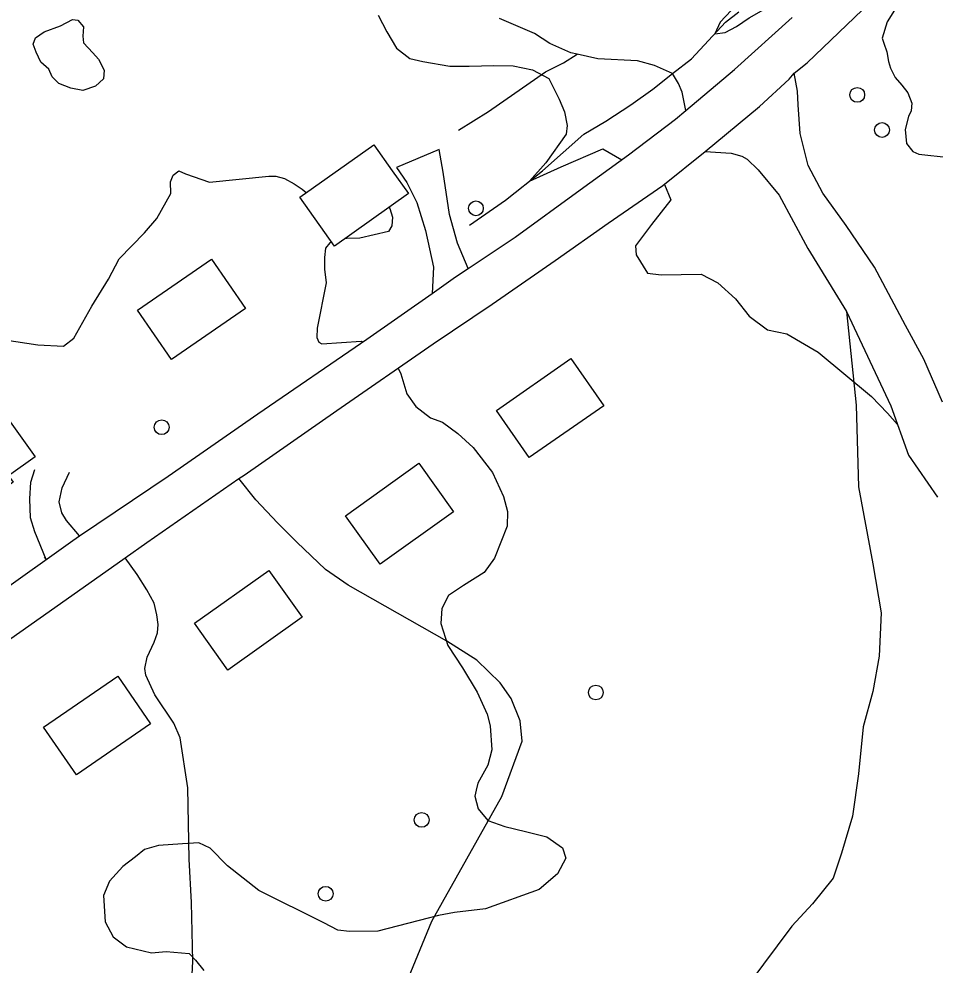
# Model space of a CAD drawing. Extents: x 362852 to 366875, y 5563573 to 5566479.
# Drawn here: x 365387.8 to 365511.6, y 5565014.2 to 5565142 of the extents above; entities that cross this region are included whole.
import ezdxf

# ---------------------------------------------------------------- set-up
doc = ezdxf.new("R2010")
doc.units = 0
for name, color, linetype in [('Niveau 1', 7, 'Continuous'), ('Niveau 19', 7, 'Continuous'), ('Niveau 2', 7, 'Continuous'), ('Niveau 21', 7, 'Continuous'), ('Niveau 22', 7, 'Continuous'), ('Niveau 31', 7, 'Continuous'), ('Niveau 36', 7, 'Continuous'), ('Niveau 4', 7, 'Continuous')]:
    doc.layers.add(name, color=color, linetype=linetype)

msp = doc.modelspace()

# ---------------------------------------------------------------- linework, layer by layer
at = {"layer": 'Niveau 1'}
for points in [[(365391.85, 5565135.2), (365390.78, 5565136.13), (365390.16, 5565137.49), (365389.72, 5565138.55), (365390.04, 5565139.43), (365391.21, 5565140.22), (365393.41, 5565141.06), (365395.05, 5565141.92), (365395.78, 5565141.79), (365396.52, 5565140.91), (365396.42, 5565139.63), (365396.54, 5565138.75), (365397.78, 5565137.39), (365398.57, 5565136.54), (365399.31, 5565135.04), (365399.22, 5565133.88), (365398.15, 5565132.88), (365396.45, 5565132.31), (365394.83, 5565132.64), (365393.2, 5565133.27), (365392.28, 5565134.14), (365391.85, 5565135.2)], [(365383.49, 5565098.98), (365390.37, 5565097.96), (365393.81, 5565097.75), (365395.23, 5565098.83), (365397.66, 5565103.19), (365399.89, 5565106.84), (365401.37, 5565109.57), (365404.77, 5565113.08), (365406.46, 5565115.02), (365408.31, 5565118.39), (365408.27, 5565119.99), (365408.64, 5565120.89), (365409.41, 5565121.45), (365410.31, 5565121.07), (365413.57, 5565119.93)], [(365413.57, 5565119.93), (365421.57, 5565120.73), (365422.5, 5565120.74), (365423.69, 5565120.42), (365424.98, 5565119.71), (365426.08, 5565118.98), (365426.62, 5565118.51)], [(365437.81, 5565116.52), (365437.9, 5565116.39), (365438.28, 5565115.18), (365438.19, 5565114.02), (365437.75, 5565113.28), (365433.84, 5565112.36), (365432.11, 5565112.33), (365431.81, 5565112.27)], [(365430.06, 5565111.84), (365429.8, 5565111.75), (365429.24, 5565111.02), (365429.07, 5565109.77), (365429.1, 5565108.17), (365429.3, 5565106.33), (365428.11, 5565100.18), (365428.07, 5565098.92), (365428.31, 5565098.33), (365428.73, 5565098.07), (365434.04, 5565098.45), (365434.29, 5565098.37)], [(365439.03, 5565094.82), (365439.41, 5565094.01), (365440.19, 5565091.35), (365441.41, 5565089.61), (365443.41, 5565088.07), (365445.01, 5565087.49), (365447.12, 5565085.99), (365449.15, 5565084.09), (365451.79, 5565080.7), (365453.25, 5565077.45), (365453.82, 5565075.45), (365453.78, 5565073.44), (365452.07, 5565069.13), (365450.64, 5565067.18), (365447.88, 5565065.42), (365445.83, 5565064.08), (365444.93, 5565062.34), (365444.78, 5565060.29), (365445.75, 5565057.33), (365447.74, 5565054.3), (365449.72, 5565051.01), (365451.05, 5565048.07), (365451.45, 5565046.5), (365451.67, 5565043.23), (365451.16, 5565041.16), (365449.8, 5565038.73), (365449.57, 5565037.77), (365449.41, 5565036.96), (365449.86, 5565035.27), (365451.13, 5565033.68), (365453.44, 5565032.9), (365456.23, 5565032.18), (365459.12, 5565031.5), (365461.22, 5565030), (365461.69, 5565028.58), (365460.55, 5565026.49), (365458.08, 5565024.36), (365450.83, 5565021.75), (365446.67, 5565021.28), (365444.47, 5565020.87), (365436.27, 5565018.75), (365432.45, 5565018.67), (365430.87, 5565018.89), (365428.98, 5565019.85), (365420.23, 5565024.21), (365415.99, 5565027.56), (365413.64, 5565029.95), (365412.09, 5565030.68), (365409.92, 5565030.53), (365406.65, 5565030.31), (365404.76, 5565029.78), (365403.55, 5565028.79), (365401.86, 5565027.47), (365400.06, 5565025.49), (365399.25, 5565023.54), (365399.46, 5565020.01), (365400.55, 5565017.98), (365402.35, 5565016.61), (365405.72, 5565015.82), (365407.7, 5565016.01), (365410.79, 5565015.73), (365411.66, 5565014.84), (365412.79, 5565013.44)]]:
    msp.add_lwpolyline(points, dxfattribs=at)
at = {"layer": 'Niveau 19'}
for points in [[(365512.59, 5565090.21), (365510.04, 5565096), (365507.57, 5565100.56), (365503.39, 5565108.43), (365499.54, 5565114.06), (365496.39, 5565118.46), (365494.43, 5565122.19), (365493.35, 5565126.49), (365493.07, 5565130.36), (365492.97, 5565132.2), (365492.55, 5565134.63)], [(365448.51, 5565108.27), (365447.06, 5565111.69), (365445.99, 5565115.57), (365445.13, 5565121.26), (365444.56, 5565124.35), (365438.82, 5565121.91), (365440.21, 5565119.87), (365441.57, 5565117.19), (365442.71, 5565113.41), (365443.25, 5565110.9), (365443.82, 5565108.46), (365443.62, 5565104.9)], [(365480.53, 5565124.05), (365484.02, 5565123.84), (365485.45, 5565123.42), (365486.19, 5565123.02), (365487.66, 5565121.57), (365490.5, 5565118.18), (365494.38, 5565110.96), (365499.6, 5565102.47), (365505.61, 5565089.73), (365507.97, 5565083.06), (365511.88, 5565077.36)], [(365391.23, 5565069.27), (365391.47, 5565068.94), (365389.95, 5565072.7), (365389.36, 5565074.58), (365389.3, 5565077.16), (365389.43, 5565079.39), (365389.97, 5565081.1)], [(365396, 5565072.13), (365394.24, 5565074.22), (365393.62, 5565075.27), (365393.26, 5565076.74), (365393.66, 5565078.64), (365394.65, 5565080.77)]]:
    msp.add_lwpolyline(points, dxfattribs=at)
at = {"layer": 'Niveau 2'}
for points in [[(365476.59, 5565162.9), (365477.83, 5565161.42), (365478.88, 5565158.86), (365480.16, 5565155.14), (365481.61, 5565151.63), (365482.54, 5565150.57), (365483.46, 5565149.71), (365484.62, 5565148.56), (365485.37, 5565147.5), (365485.75, 5565146.41), (365485.73, 5565145.71), (365485.5, 5565144.75), (365482.53, 5565141.53), (365481.8, 5565139.96), (365483.23, 5565140.13), (365484.76, 5565140.95), (365486.45, 5565142.14), (365490.66, 5565144.5), (365495.17, 5565146.85), (365500.02, 5565149.91), (365501.88, 5565151.61), (365502.4, 5565152.08)], [(365508.73, 5565150.36), (365509.17, 5565149.81), (365509.52, 5565148.64), (365505.08, 5565141.58), (365504.42, 5565139.37), (365504.63, 5565138.71), (365505.06, 5565137.52), (365505.28, 5565136.23), (365505.53, 5565135.34), (365506.18, 5565134.05), (365507.09, 5565133.05), (365507.89, 5565132.01), (365508.41, 5565130.6), (365508.34, 5565129.57), (365507.97, 5565128.8), (365507.51, 5565127.05), (365507.73, 5565125.14), (365508.55, 5565124.05), (365509.38, 5565123.7), (365513.49, 5565123.27)], [(365436.34, 5565142.47), (365437.51, 5565140.22), (365438.8, 5565138.01), (365440.61, 5565136.64), (365442.39, 5565136.25), (365446.01, 5565135.62), (365448.64, 5565135.58), (365451.95, 5565135.7), (365454.58, 5565135.66), (365457.17, 5565135.11), (365459.41, 5565133.91), (365460.8, 5565131.12), (365461.51, 5565129.42), (365461.89, 5565127.59), (365461.75, 5565126.41), (365458.99, 5565122.53), (365456.78, 5565120.07), (365461.07, 5565122.02), (365466.67, 5565124.45), (365469.25, 5565122.96)], [(365475, 5565119.63), (365475.87, 5565117.52), (365473.25, 5565114.21), (365471.08, 5565111.32), (365471.19, 5565110.12), (365472.72, 5565107.64), (365474.56, 5565107.4), (365479.99, 5565107.51), (365482.22, 5565106.32), (365484.6, 5565104.18), (365486.44, 5565101.83), (365488.94, 5565099.99), (365491.53, 5565099.44), (365495.79, 5565096.96), (365502.99, 5565090.95), (365505.15, 5565088.73), (365506.51, 5565087.18)]]:
    msp.add_lwpolyline(points, dxfattribs=at)
at = {"layer": 'Niveau 21'}
for points in [[(365380.42, 5565053.88), (365393.43, 5565062.99), (365402.16, 5565069.18), (365405.07, 5565071.25), (365417.53, 5565079.87), (365418.24, 5565080.36), (365430.77, 5565089.07), (365443.75, 5565098.1), (365451.75, 5565103.43), (365460.24, 5565109.36), (365467.4, 5565114.39), (365474.79, 5565119.47), (365480.53, 5565124.05), (365487.87, 5565130.13), (365491.85, 5565133.86), (365492.55, 5565134.63), (365494.29, 5565136.07), (365501.77, 5565143.21)], [(365309.56, 5565010.82), (365316.32, 5565015.99), (365324.76, 5565022.05), (365337.1, 5565030.86), (365349.46, 5565039.48), (365361.93, 5565048.11), (365372.8, 5565055.52), (365384.81, 5565064.2), (365395.1, 5565071.52), (365396, 5565072.13), (365407.98, 5565080.19), (365420.08, 5565088.61), (365434.79, 5565098.71), (365443.62, 5565104.9), (365446.79, 5565107.13), (365448.51, 5565108.27), (365454.85, 5565112.49), (365463.62, 5565118.88), (365470.15, 5565123.61), (365476.49, 5565128.43), (365477.9, 5565129.62), (365484.48, 5565135.13), (365492.27, 5565142.18)]]:
    msp.add_lwpolyline(points, dxfattribs=at)
at = {"layer": 'Niveau 22'}
for points in [[(365477.9, 5565129.62), (365477.4, 5565132.07), (365476.9, 5565133.26), (365476.11, 5565134.59), (365473.65, 5565135.67), (365471.35, 5565136.31), (365466.02, 5565136.59), (365463.21, 5565137.22), (365462.37, 5565137.4), (365459.54, 5565138.67), (365457.47, 5565140.02), (365452.74, 5565142.04)], [(365447.18, 5565126.93), (365451.24, 5565129.47), (365458.93, 5565134.82), (365461.36, 5565136.06), (365463.21, 5565137.22)], [(365499.6, 5565102.47), (365500.89, 5565089.8), (365501.24, 5565078.77), (365503.17, 5565068.35), (365504.28, 5565061.76), (365504.03, 5565055.87), (365503.14, 5565051.13), (365501.87, 5565046.33), (365501.21, 5565039.98), (365500.42, 5565034.28), (365498.92, 5565029.27), (365497.79, 5565025.88), (365495, 5565022.41), (365492.22, 5565019.42), (365486.41, 5565011.61), (365478.85, 5565006.45), (365472.26, 5565003.02), (365463.11, 5564998.16), (365453.01, 5564991.35), (365443.09, 5564982.52), (365433.44, 5564972.58), (365429.12, 5564966.45), (365428.62, 5564965.67)], [(365439.49, 5565010.15), (365443.58, 5565020.08), (365453.06, 5565036.91), (365455.79, 5565044.42), (365455.53, 5565047.17), (365454.31, 5565050.15), (365452.81, 5565052.27), (365449.68, 5565055.33), (365445.61, 5565057.92), (365432.3, 5565065.5), (365429.21, 5565067.59), (365425.33, 5565071.28), (365422.76, 5565073.89), (365419.8, 5565077.02), (365417.53, 5565079.87)], [(365411.01, 5565009.22), (365411.32, 5565014.67), (365411.13, 5565022.6), (365410.82, 5565028.46), (365410.61, 5565038.1), (365409.57, 5565044.84), (365408.73, 5565046.86), (365406.16, 5565050.67), (365404.94, 5565053.34), (365404.82, 5565054.22), (365405.12, 5565055.77), (365406.09, 5565057.79), (365406.51, 5565059.02), (365406.6, 5565060.17), (365406.43, 5565061.47), (365406.09, 5565063.07), (365405.1, 5565064.85), (365403.8, 5565066.93), (365402.16, 5565069.18)]]:
    msp.add_lwpolyline(points, dxfattribs=at)
at = {"layer": 'Niveau 31'}
for points in [[(365425.76, 5565117.9), (365435.75, 5565124.98), (365438.24, 5565121.47), (365440.43, 5565118.38), (365430.44, 5565111.3), (365425.76, 5565117.9)], [(365403.83, 5565102.62), (365413.82, 5565109.52), (365418.41, 5565102.87), (365408.42, 5565095.97), (365403.83, 5565102.62)]]:
    msp.add_lwpolyline(points, close=True, dxfattribs=at)
for points in [[(365466.81, 5565089.73), (365456.75, 5565082.71), (365452.3, 5565089.08), (365462.36, 5565096.11), (365466.81, 5565089.73)], [(365381.32, 5565076.56), (365377.89, 5565074.09), (365371.87, 5565082.44), (365374.56, 5565084.38), (365373.78, 5565085.46), (365376.13, 5565087.16), (365376.82, 5565086.2), (365378.91, 5565087.71), (365378.32, 5565088.52), (365380.52, 5565090.11), (365381.09, 5565089.32), (365383.87, 5565091.32), (365390, 5565082.82), (365386.4, 5565080.23), (365387.02, 5565079.38), (365384.76, 5565077.75), (365384.15, 5565078.6), (365383.66, 5565078.25), (365384.32, 5565077.32), (365381.99, 5565075.64), (365381.32, 5565076.56)], [(365431.91, 5565074.87), (365441.81, 5565081.96), (365446.51, 5565075.4), (365436.61, 5565068.31), (365431.91, 5565074.87)], [(365426.08, 5565061.15), (365416.02, 5565054), (365411.52, 5565060.34), (365421.58, 5565067.48), (365426.08, 5565061.15)], [(365405.6, 5565046.73), (365395.59, 5565039.86), (365391.15, 5565046.32), (365401.17, 5565053.19), (365405.6, 5565046.73)]]:
    msp.add_lwpolyline(points, dxfattribs=at)
at = {"layer": 'Niveau 36'}
for centre in [(365501.05, 5565131.72), (365504.4, 5565126.98), (365449.54, 5565116.4), (365407.1, 5565086.82), (365465.74, 5565050.98), (365442.21, 5565033.77), (365429.25, 5565023.79)]:
    msp.add_circle(centre, 1, dxfattribs=at)
at = {"layer": 'Niveau 4'}
msp.add_lwpolyline([(365448.67, 5565114.1), (365453.53, 5565117.49), (365458.52, 5565121.45), (365464.1, 5565126.4), (365467.08, 5565128.16), (365470.45, 5565130.38), (365473.42, 5565132.5), (365476.11, 5565134.59), (365478.67, 5565136.59), (365483.26, 5565141.53), (365485.08, 5565142.94)], dxfattribs=at)

doc.saveas('drawing.dxf')
